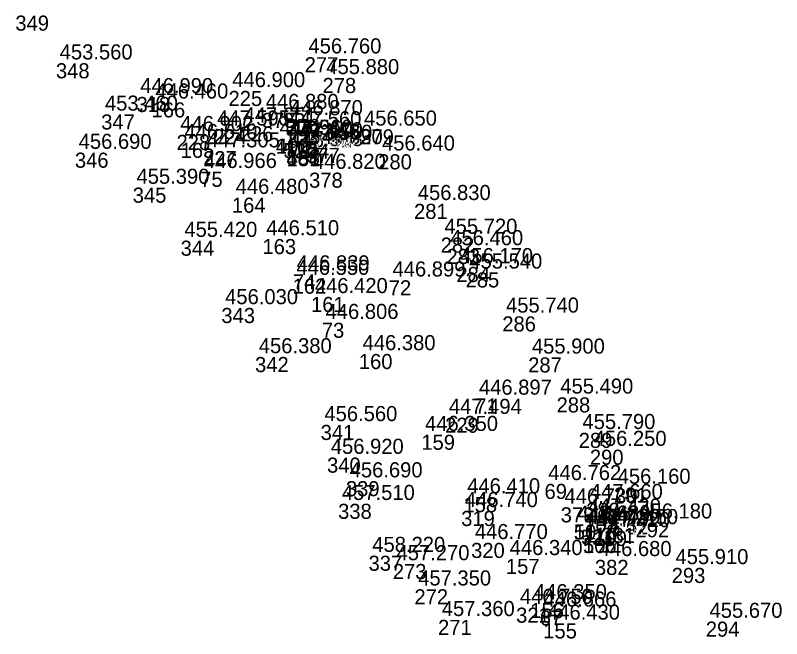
# Model space of a CAD drawing. Extents: x -874038 to -859694, y -1059487 to -1049069.
# Drawn here: x -862474.8 to -862413.8, y -1055542.6 to -1055493 of the extents above; entities that cross this region are included whole.
import ezdxf

# ---------------------------------------------------------------- set-up
doc = ezdxf.new("R2010")
doc.units = 0
doc.layers.add('Vrstva 60', color=7, linetype='Continuous')
doc.layers.add('Vrstva 61', color=7, linetype='Continuous')

msp = doc.modelspace()

# ---------------------------------------------------------------- linework, layer by layer
at = {"layer": 'Vrstva 60'}
for p, q in [((-862474.79, -1055493.02), (-862474.79, -1055493.02)), ((-862471.56, -1055496.81), (-862471.56, -1055496.81)), ((-862451.77, -1055496.33), (-862451.77, -1055496.33)), ((-862450.35, -1055497.98), (-862450.35, -1055497.98)), ((-862457.829, -1055499.011), (-862457.829, -1055499.011)), ((-862465.15, -1055499.49), (-862465.15, -1055499.49)), ((-862463.95, -1055499.92), (-862463.95, -1055499.92)), ((-862467.96, -1055500.88), (-862467.96, -1055500.88)), ((-862455.17, -1055500.75), (-862455.17, -1055500.75)), ((-862453.24, -1055501.24), (-862453.24, -1055501.24)), ((-862459.042, -1055502.064), (-862459.042, -1055502.064)), ((-862456.936, -1055501.827), (-862456.936, -1055501.827)), ((-862453.36, -1055502.13), (-862453.36, -1055502.13)), ((-862447.35, -1055502.07), (-862447.35, -1055502.07)), ((-862461.967, -1055502.503), (-862461.967, -1055502.503)), ((-862454.06, -1055502.8), (-862454.06, -1055502.8)), ((-862454.06, -1055502.8), (-862454.06, -1055502.8)), ((-862461.64, -1055503.14), (-862461.64, -1055503.14)), ((-862453.463, -1055503.144), (-862453.463, -1055503.144)), ((-862453.25, -1055503), (-862453.25, -1055503)), ((-862452.49, -1055503.2), (-862452.49, -1055503.2)), ((-862451.66, -1055503.54), (-862451.66, -1055503.54)), ((-862470.05, -1055503.92), (-862470.05, -1055503.92)), ((-862459.847, -1055503.8), (-862459.847, -1055503.8)), ((-862453.232, -1055503.697), (-862453.232, -1055503.697)), ((-862453.21, -1055503.8), (-862453.21, -1055503.8)), ((-862453.21, -1055503.8), (-862453.21, -1055503.8)), ((-862445.92, -1055504.05), (-862445.92, -1055504.05)), ((-862460.08, -1055505.442), (-862460.08, -1055505.442)), ((-862451.42, -1055505.51), (-862451.42, -1055505.51)), ((-862465.45, -1055506.7), (-862465.45, -1055506.7)), ((-862457.56, -1055507.5), (-862457.56, -1055507.5)), ((-862443.07, -1055507.99), (-862443.07, -1055507.99)), ((-862455.13, -1055510.79), (-862455.13, -1055510.79)), ((-862440.95, -1055510.67), (-862440.95, -1055510.67)), ((-862461.64, -1055510.92), (-862461.64, -1055510.92)), ((-862440.49, -1055511.58), (-862440.49, -1055511.58)), ((-862439.7, -1055513.01), (-862439.7, -1055513.01)), ((-862452.73, -1055513.94), (-862452.73, -1055513.94)), ((-862452.704, -1055513.587), (-862452.704, -1055513.587)), ((-862438.97, -1055513.44), (-862438.97, -1055513.44)), ((-862445.082, -1055514.07), (-862445.082, -1055514.07)), ((-862451.26, -1055515.39), (-862451.26, -1055515.39)), ((-862458.4, -1055516.27), (-862458.4, -1055516.27)), ((-862436.05, -1055516.94), (-862436.05, -1055516.94)), ((-862450.407, -1055517.445), (-862450.407, -1055517.445)), ((-862447.46, -1055519.93), (-862447.46, -1055519.93)), ((-862455.72, -1055520.17), (-862455.72, -1055520.17)), ((-862433.99, -1055520.2), (-862433.99, -1055520.2)), ((-862438.206, -1055523.466), (-862438.206, -1055523.466)), ((-862431.73, -1055523.38), (-862431.73, -1055523.38)), ((-862440.598, -1055524.995), (-862440.598, -1055524.995)), ((-862450.5, -1055525.57), (-862450.5, -1055525.57)), ((-862442.49, -1055526.35), (-862442.49, -1055526.35)), ((-862429.97, -1055526.2), (-862429.97, -1055526.2)), ((-862429.08, -1055527.54), (-862429.08, -1055527.54)), ((-862449.99, -1055528.17), (-862449.99, -1055528.17)), ((-862448.49, -1055530.04), (-862448.49, -1055530.04)), ((-862432.69, -1055530.259), (-862432.69, -1055530.259)), ((-862427.17, -1055530.55), (-862427.17, -1055530.55)), ((-862439.14, -1055531.31), (-862439.14, -1055531.31)), ((-862449.11, -1055531.84), (-862449.11, -1055531.84)), ((-862431.4, -1055532.12), (-862431.4, -1055532.12)), ((-862429.38, -1055531.76), (-862429.38, -1055531.76)), ((-862439.32, -1055532.41), (-862439.32, -1055532.41)), ((-862429.53, -1055532.92), (-862429.53, -1055532.92)), ((-862425.45, -1055533.31), (-862425.45, -1055533.31)), ((-862430.36, -1055533.48), (-862430.36, -1055533.48)), ((-862430.36, -1055533.48), (-862430.36, -1055533.48)), ((-862429.791, -1055533.888), (-862429.791, -1055533.888)), ((-862429.58, -1055533.74), (-862429.58, -1055533.74)), ((-862428.8, -1055534), (-862428.8, -1055534)), ((-862428.16, -1055533.76), (-862428.16, -1055533.76)), ((-862429.63, -1055534.56), (-862429.63, -1055534.56)), ((-862429.63, -1055534.56), (-862429.63, -1055534.56)), ((-862438.53, -1055534.95), (-862438.53, -1055534.95)), ((-862446.69, -1055535.97), (-862446.69, -1055535.97)), ((-862435.76, -1055536.22), (-862435.76, -1055536.22)), ((-862428.68, -1055536.3), (-862428.68, -1055536.3)), ((-862444.76, -1055536.63), (-862444.76, -1055536.63)), ((-862422.57, -1055536.94), (-862422.57, -1055536.94)), ((-862443.04, -1055538.64), (-862443.04, -1055538.64)), ((-862434.95, -1055540.1), (-862434.95, -1055540.1)), ((-862433.83, -1055539.73), (-862433.83, -1055539.73)), ((-862433.069, -1055540.319), (-862433.069, -1055540.319)), ((-862441.16, -1055541.07), (-862441.16, -1055541.07)), ((-862432.79, -1055541.35), (-862432.79, -1055541.35)), ((-862419.86, -1055541.21), (-862419.86, -1055541.21))]:
    msp.add_line(p, q, dxfattribs=at)

# ---------------------------------------------------------------- texts
for s, p in [('349', (-862474.79, -1055494.22)), ('348', (-862471.56, -1055498.01)), ('277', (-862451.77, -1055497.53)), ('278', (-862450.35, -1055499.18)), ('225', (-862457.829, -1055500.211)), ('318', (-862465.15, -1055500.69)), ('166', (-862463.95, -1055501.12)), ('347', (-862467.96, -1055502.08)), ('375', (-862455.17, -1055501.95)), ('376', (-862453.24, -1055502.44)), ('224', (-862459.042, -1055503.264)), ('226', (-862456.936, -1055503.027)), ('103', (-862453.36, -1055503.33)), ('279', (-862447.35, -1055503.27)), ('228', (-862461.967, -1055503.703)), ('49', (-862454.06, -1055504)), ('102', (-862454.06, -1055504)), ('105', (-862453.25, -1055504.2)), ('165', (-862461.64, -1055504.34)), ('522', (-862453.463, -1055504.344)), ('104', (-862452.49, -1055504.4)), ('377', (-862451.66, -1055504.74)), ('346', (-862470.05, -1055505.12)), ('227', (-862459.847, -1055505)), ('48', (-862453.21, -1055505)), ('888', (-862453.232, -1055504.897)), ('101', (-862453.21, -1055505)), ('280', (-862445.92, -1055505.25)), ('75', (-862460.08, -1055506.642)), ('378', (-862451.42, -1055506.71)), ('345', (-862465.45, -1055507.9)), ('164', (-862457.56, -1055508.7)), ('281', (-862443.07, -1055509.19)), ('344', (-862461.64, -1055512.12)), ('163', (-862455.13, -1055511.99)), ('282', (-862440.95, -1055511.87)), ('283', (-862440.49, -1055512.78)), ('284', (-862439.7, -1055514.21)), ('74', (-862452.704, -1055514.787)), ('162', (-862452.73, -1055515.14)), ('285', (-862438.97, -1055514.64)), ('72', (-862445.082, -1055515.27)), ('161', (-862451.26, -1055516.59)), ('343', (-862458.4, -1055517.47)), ('286', (-862436.05, -1055518.14)), ('73', (-862450.407, -1055518.645)), ('160', (-862447.46, -1055521.13)), ('342', (-862455.72, -1055521.37)), ('287', (-862433.99, -1055521.4)), ('71', (-862438.206, -1055524.666)), ('288', (-862431.73, -1055524.58)), ('229', (-862440.598, -1055526.195)), ('341', (-862450.5, -1055526.77)), ('159', (-862442.49, -1055527.55)), ('289', (-862429.97, -1055527.4)), ('290', (-862429.08, -1055528.74)), ('340', (-862449.99, -1055529.37)), ('339', (-862448.49, -1055531.24)), ('69', (-862432.69, -1055531.459)), ('291', (-862427.17, -1055531.75)), ('158', (-862439.14, -1055532.51)), ('338', (-862449.11, -1055533.04)), ('379', (-862431.4, -1055533.32)), ('380', (-862429.38, -1055532.96)), ('319', (-862439.32, -1055533.61)), ('107', (-862430.36, -1055534.68)), ('108', (-862429.53, -1055534.12)), ('292', (-862425.45, -1055534.51)), ('51', (-862430.36, -1055534.68)), ('521', (-862429.791, -1055535.088)), ('110', (-862429.58, -1055534.94)), ('109', (-862428.8, -1055535.2)), ('381', (-862428.16, -1055534.96)), ('50', (-862429.63, -1055535.76)), ('106', (-862429.63, -1055535.76)), ('320', (-862438.53, -1055536.15)), ('337', (-862446.69, -1055537.17)), ('157', (-862435.76, -1055537.42)), ('382', (-862428.68, -1055537.5)), ('273', (-862444.76, -1055537.83)), ('293', (-862422.57, -1055538.14)), ('272', (-862443.04, -1055539.84)), ('321', (-862434.95, -1055541.3)), ('156', (-862433.83, -1055540.93)), ('67', (-862433.069, -1055541.519)), ('271', (-862441.16, -1055542.27)), ('155', (-862432.79, -1055542.55)), ('294', (-862419.86, -1055542.41))]:
    msp.add_text(s, height=1.2, dxfattribs=at).set_placement(p)
at = {"layer": 'Vrstva 61'}
for s, p in [('456.760', (-862451.47, -1055496.03)), ('453.560', (-862471.26, -1055496.51)), ('455.880', (-862450.05, -1055497.68)), ('446.900', (-862457.529, -1055498.711)), ('446.990', (-862464.85, -1055499.19)), ('446.460', (-862463.65, -1055499.62)), ('446.880', (-862454.87, -1055500.45)), ('453.460', (-862467.66, -1055500.58)), ('446.870', (-862452.94, -1055500.94)), ('447.595', (-862458.742, -1055501.764)), ('447.651', (-862456.636, -1055501.527)), ('446.902', (-862461.667, -1055502.203)), ('447.560', (-862453.06, -1055501.83)), ('456.650', (-862447.05, -1055501.77)), ('446.510', (-862461.34, -1055502.84)), ('447.560', (-862453.76, -1055502.5)), ('446.910', (-862453.76, -1055502.5)), ('447.948', (-862453.163, -1055502.844)), ('447.670', (-862452.95, -1055502.7)), ('447.560', (-862452.19, -1055502.9)), ('447.305', (-862459.547, -1055503.5)), ('447.588', (-862452.932, -1055503.397)), ('447.560', (-862452.91, -1055503.5)), ('446.910', (-862452.91, -1055503.5)), ('446.830', (-862451.36, -1055503.24)), ('456.690', (-862469.75, -1055503.62)), ('456.640', (-862445.62, -1055503.75)), ('446.966', (-862459.78, -1055505.142)), ('446.820', (-862451.12, -1055505.21)), ('455.390', (-862465.15, -1055506.4)), ('446.480', (-862457.26, -1055507.2)), ('456.830', (-862442.77, -1055507.69)), ('455.420', (-862461.34, -1055510.62)), ('446.510', (-862454.83, -1055510.49)), ('455.720', (-862440.65, -1055510.37)), ('456.460', (-862440.19, -1055511.28)), ('456.170', (-862439.4, -1055512.71)), ('446.839', (-862452.404, -1055513.287)), ('455.540', (-862438.67, -1055513.14)), ('446.550', (-862452.43, -1055513.64)), ('446.899', (-862444.782, -1055513.77)), ('446.420', (-862450.96, -1055515.09)), ('456.030', (-862458.1, -1055515.97)), ('455.740', (-862435.75, -1055516.64)), ('446.806', (-862450.107, -1055517.145)), ('456.380', (-862455.42, -1055519.87)), ('446.380', (-862447.16, -1055519.63)), ('455.900', (-862433.69, -1055519.9)), ('455.490', (-862431.43, -1055523.08)), ('446.897', (-862437.906, -1055523.166)), ('447.494', (-862440.298, -1055524.695)), ('456.560', (-862450.2, -1055525.27)), ('446.350', (-862442.19, -1055526.05)), ('455.790', (-862429.67, -1055525.9)), ('456.250', (-862428.78, -1055527.24)), ('456.920', (-862449.69, -1055527.87)), ('456.690', (-862448.19, -1055529.74)), ('446.762', (-862432.39, -1055529.959)), ('456.160', (-862426.87, -1055530.25)), ('446.410', (-862438.84, -1055531.01)), ('457.510', (-862448.81, -1055531.54)), ('447.660', (-862429.08, -1055531.46)), ('446.740', (-862439.02, -1055532.11)), ('446.730', (-862431.1, -1055531.82)), ('447.430', (-862429.23, -1055532.62)), ('447.430', (-862430.06, -1055533.18)), ('446.680', (-862430.06, -1055533.18)), ('447.430', (-862429.28, -1055533.44)), ('447.450', (-862427.86, -1055533.46)), ('456.180', (-862425.15, -1055533.01)), ('447.791', (-862429.491, -1055533.588)), ('447.420', (-862428.5, -1055533.7)), ('446.770', (-862438.23, -1055534.65)), ('447.420', (-862429.33, -1055534.26)), ('446.670', (-862429.33, -1055534.26)), ('458.220', (-862446.39, -1055535.67)), ('457.270', (-862444.46, -1055536.33)), ('446.340', (-862435.46, -1055535.92)), ('446.680', (-862428.38, -1055536)), ('455.910', (-862422.27, -1055536.64)), ('457.350', (-862442.74, -1055538.34)), ('446.350', (-862433.53, -1055539.43)), ('446.750', (-862434.65, -1055539.8)), ('446.666', (-862432.769, -1055540.019)), ('457.360', (-862440.86, -1055540.77)), ('446.430', (-862432.49, -1055541.05)), ('455.670', (-862419.56, -1055540.91))]:
    msp.add_text(s, height=1.2, dxfattribs=at).set_placement(p)

doc.saveas('drawing.dxf')
